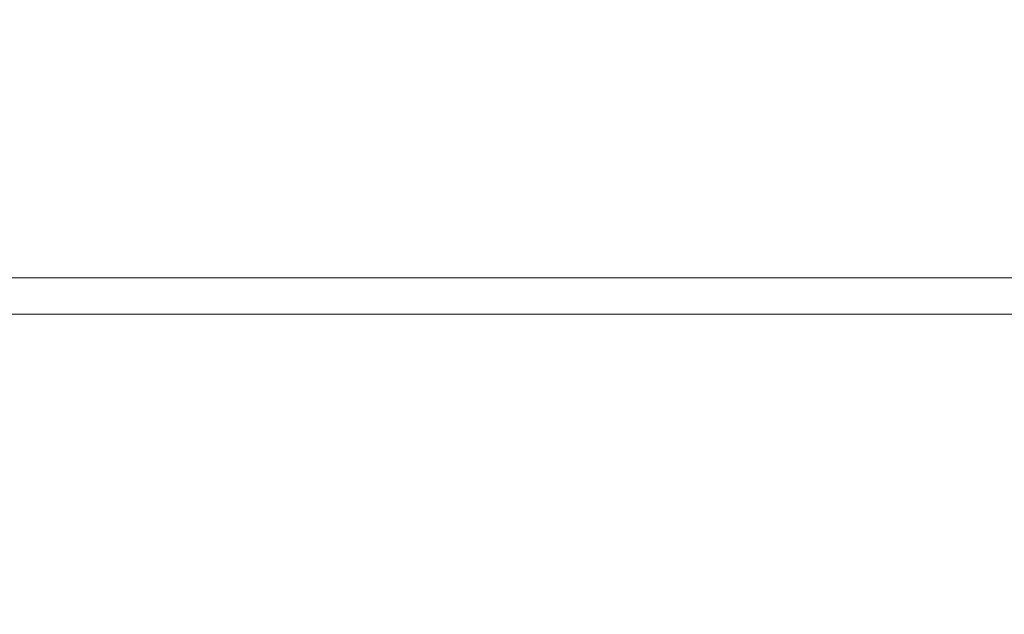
# Model space of a CAD drawing. Header units: millimetres. Extents: x -3490 to 61924, y -72580 to 6847.
# Tile 780 of 1056: x 25272 to 25543, y 967 to 1131. Entities that reach past the tile are written whole.
import ezdxf

# ---------------------------------------------------------------- set-up
doc = ezdxf.new("R2010")
doc.units = ezdxf.units.MM
doc.layers.add('COTAS_P', color=1, linetype='Continuous', lineweight=0)
doc.layers.add('lateral_briquetadora', color=7, linetype='Continuous', lineweight=0)
doc.dimstyles.new('R19_100', dxfattribs={"dimtxt": 250, "dimasz": 150, "dimexe": 150, "dimexo": 80, "dimgap": 100, "dimtad": 1, "dimtih": 1, "dimtoh": 1, "dimdsep": 46, "dimcen": 0.09, "dimadec": 0, "dimazin": 0, "dimtfac": 1, "dimtdec": 4, "dimtofl": 0, "dimtmove": 0, "dimatfit": 3, "dimfxl": 1, "dimtolj": 1, "dimtzin": 0, "dimarcsym": 0})

# ---------------------------------------------------------------- blocks, each defined once
blk = doc.blocks.new('DIM_R29_19')
at = {"layer": 'COTAS_P'}
for p, q in [((18820, 2240), (18619.96, 1362.51)), ((18619.96, 1362.51), (18776.21, 1373.05)), ((27699.96, -707.49), (18619.96, 1362.51)), ((18619.96, 1362.51), (18756.2, 1285.3)), ((27900, 170), (27699.96, -707.49)), ((27699.96, -707.49), (27563.71, -630.27)), ((27699.96, -707.49), (27543.71, -718.02))]:
    blk.add_line(p, q, dxfattribs=at)
blk.add_text('9312.96 P', height=250, rotation=167.1576, dxfattribs=at).set_placement((23137.73, 230.02))

msp = doc.modelspace()

# ---------------------------------------------------------------- linework, layer by layer
at = {"layer": 'lateral_briquetadora'}
for p, q in [((23750.067, 1060), (25950.067, 1060)), ((23900.067, 1060), (25800.067, 1060)), ((23900.067, 1050), (25800.067, 1050))]:
    msp.add_line(p, q, dxfattribs=at)

# ---------------------------------------------------------------- dimensions: what is measured, and where the dimension line sits
at = {"layer": 'COTAS_P'}
dim = msp.add_aligned_dim(p1=(27900, 170), p2=(18820, 2240), distance=900, text='<> P', dimstyle='R19_100', dxfattribs=at)
dim.commit()
dim.dimension.update_dxf_attribs({"geometry": 'DIM_R29_19', "text_midpoint": (23159.956, 327.514)})

doc.saveas('drawing.dxf')
